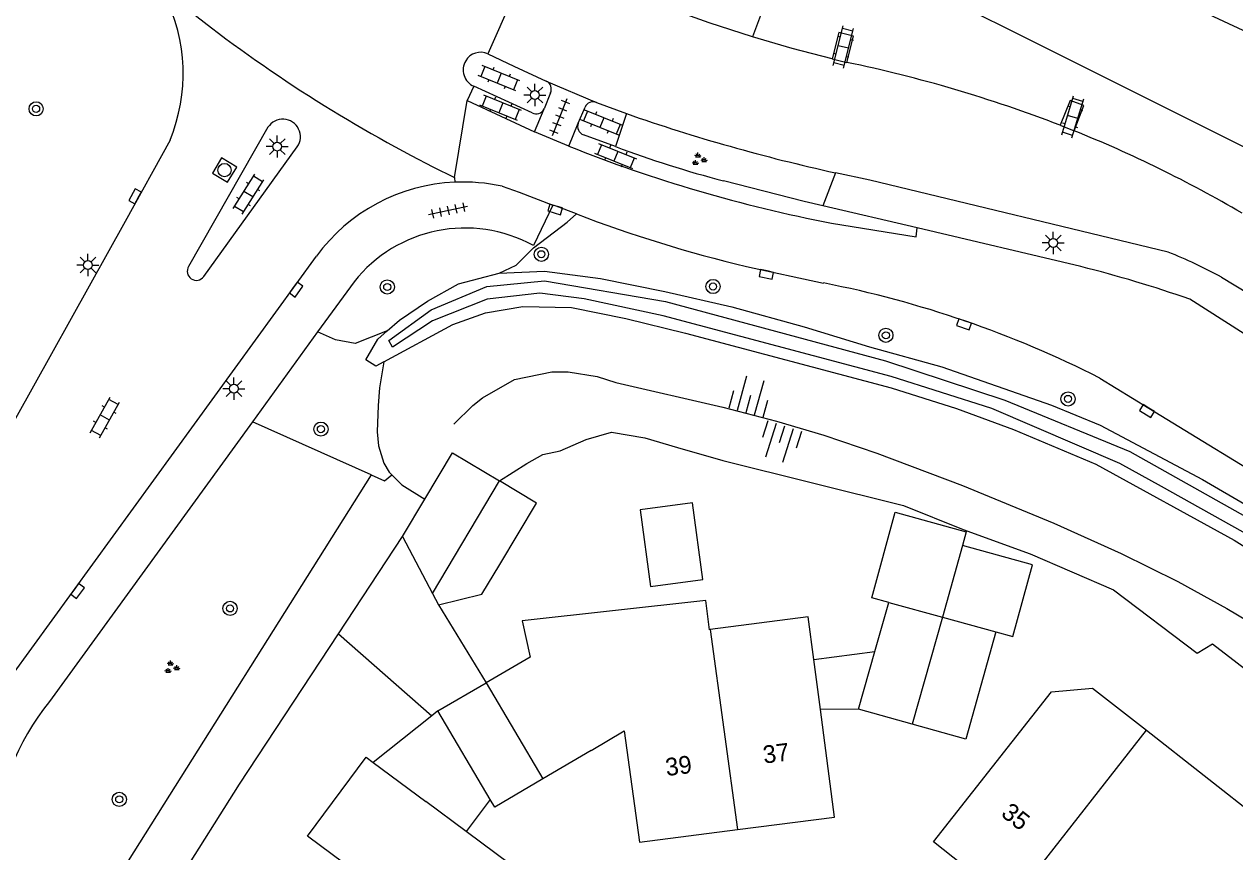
# Model space of a CAD drawing. Extents: x 128000 to 131008, y 398996 to 402500.
# Drawn here: x 129840.4 to 129908.8, y 399404.6 to 399451.3 of the extents above; entities that cross this region are included whole.
import ezdxf

# ---------------------------------------------------------------- set-up
doc = ezdxf.new("R2010")
doc.units = 0
for name, color, linetype in [('gg-afsc-erfafscheiding', 7, 'Continuous'), ('gg-afsc-muur', 7, 'Continuous'), ('gg-anno-huisnummerreeks BGT', 7, 'Continuous'), ('gg-bbg-bijgebouw', 7, 'Continuous'), ('gg-bbg-gedigitaliseerde bebouwing', 7, 'Continuous'), ('gg-bbg-gedigitaliseerde bijgebouw', 7, 'Continuous'), ('gg-bbg-hoofdgebouw', 7, 'Continuous'), ('gg-bbg-luifel en loopbrug', 7, 'Continuous'), ('gg-bbg-tussenscheiding', 7, 'Continuous'), ('gg-knt-BGT kruinlijn', 7, 'Continuous'), ('gg-knt-bovenkant onderkant talud', 7, 'Continuous'), ('gg-knt-verharding', 7, 'Continuous'), ('gg-kntw-beschoeiing', 7, 'Continuous'), ('gg-kntw-bovenkant insteek waterloop', 7, 'Continuous'), ('gg-kntw-waterlijn', 7, 'Continuous'), ('gt-grn-groengrens', 7, 'Continuous'), ('gt-grn-weggrens', 7, 'Continuous'), ('gt-symb-boom', 7, 'Continuous'), ('gt-symb-groenvak', 7, 'Continuous'), ('gt-symb-klinker verharding', 7, 'Continuous'), ('gt-symb-kolk', 7, 'Continuous'), ('gt-symb-lichtmast', 7, 'Continuous'), ('gt-symb-rioolschacht', 7, 'Continuous'), ('gt-symb-talud symbool', 7, 'Continuous'), ('gt-symb-tegel verharding', 7, 'Continuous')]:
    doc.layers.add(name, color=color, linetype=linetype)

# ---------------------------------------------------------------- blocks, each defined once
blk = doc.blocks.new('gt0-LMAST')
at = {"layer": 'gt-symb-lichtmast'}
for p, q in [((-0.182, 0.173), (-0.447, 0.438)), ((-0.005, 0.246), (-0.005, 0.621)), ((0.172, 0.173), (0.437, 0.438)), ((-0.255, -0.004), (-0.63, -0.004)), ((-0.182, -0.181), (-0.447, -0.446)), ((-0.005, -0.254), (-0.005, -0.629)), ((0.437, -0.446), (0.172, -0.181)), ((0.245, -0.004), (0.62, -0.004))]:
    blk.add_line(p, q, dxfattribs=at)
blk.add_circle((-0.005, -0.004), 0.25, dxfattribs=at)
blk = doc.blocks.new('gt0-KL1')
at = {"layer": 'gt-symb-klinker verharding'}
for p, q in [((-1.15, 0.3), (1.15, 0.3)), ((-1, -0.3), (-1, 0.3)), ((-0.5, 0.3), (-0.5, 0.45)), ((0, -0.3), (0, 0.3)), ((0.5, 0.3), (0.5, 0.45)), ((1, -0.3), (1, 0.3)), ((-1.15, -0.3), (1.15, -0.3)), ((-0.5, -0.45), (-0.5, -0.3)), ((0.5, -0.45), (0.5, -0.3))]:
    blk.add_line(p, q, dxfattribs=at)
blk = doc.blocks.new('gt0-BOOM')
at = {"layer": 'gt-symb-boom'}
for radius in [0.4, 0.2]:
    blk.add_circle((0, 0), radius, dxfattribs=at)
blk = doc.blocks.new('gt0-KOLK')
at = {"layer": 'gt-symb-kolk'}
blk.add_lwpolyline([(0, 0), (0.375, 0), (0.375, 0.4), (-0.375, 0.4), (-0.375, 0), (0, 0)], dxfattribs=at)
blk = doc.blocks.new('gt0-TEG1')
at = {"layer": 'gt-symb-tegel verharding'}
for p, q in [((-1.125, 0), (1.125, 0)), ((-0.9, -0.25), (-0.9, 0.25)), ((-0.45, -0.25), (-0.45, 0.25)), ((0, -0.25), (0, 0.25)), ((0.45, -0.25), (0.45, 0.25)), ((0.9, -0.25), (0.9, 0.25))]:
    blk.add_line(p, q, dxfattribs=at)
blk = doc.blocks.new('gt0-GRVAK')
at = {"layer": 'gt-symb-groenvak'}
for p, q in [((-0.11, 0.189), (-0.228, 0.24)), ((-0.182, 0.153), (0.088, 0.153)), ((-0.091, 0.211), (-0.156, 0.322)), ((-0.047, 0.214), (-0.047, 0.393)), ((-0.004, 0.211), (0.061, 0.322)), ((0.015, 0.189), (0.133, 0.24)), ((0.262, -0.052), (0.197, 0.059)), ((0.305, -0.049), (0.305, 0.13)), ((0.349, -0.052), (0.414, 0.059)), ((-0.245, -0.228), (-0.363, -0.177)), ((-0.318, -0.264), (-0.047, -0.264)), ((-0.226, -0.206), (-0.291, -0.095)), ((-0.183, -0.203), (-0.183, -0.024)), ((-0.139, -0.206), (-0.074, -0.095)), ((-0.12, -0.228), (-0.002, -0.177)), ((0.243, -0.074), (0.125, -0.023)), ((0.17, -0.11), (0.441, -0.11)), ((0.368, -0.074), (0.486, -0.023))]:
    blk.add_line(p, q, dxfattribs=at)
blk = doc.blocks.new('gt0-TALUD_1')
at = {"layer": 'gt-symb-talud symbool'}
for p, q in [((-1, -1), (-1, 0)), ((-0.5, -2), (-0.5, 0)), ((0.5, -2), (0.5, 0)), ((1, -1), (1, 0)), ((0, -1), (0, 0))]:
    blk.add_line(p, q, dxfattribs=at)
blk = doc.blocks.new('gt0-RS')
at = {"layer": 'gt-symb-rioolschacht'}
blk.add_lwpolyline([(-0.5, -0.5), (0.5, -0.5), (0.5, 0.5), (-0.5, 0.5)], close=True, dxfattribs=at)
blk.add_circle((0, 0), 0.375, dxfattribs=at)

msp = doc.modelspace()

# ---------------------------------------------------------------- linework, layer by layer
at = {"layer": 'gg-afsc-erfafscheiding'}
msp.add_line((129852.587, 399408.439), (129858.18, 399416.923), dxfattribs=at)
at = {"layer": 'gg-afsc-muur'}
msp.add_line((129844.731, 399395.967), (129852.587, 399408.439), dxfattribs=at)
at = {"layer": 'gg-bbg-bijgebouw'}
for p, q in [((129863.486, 399419.189), (129867.28, 399425.542)), ((129861.795, 399422.406), (129863.052, 399424.51)), ((129861.795, 399422.406), (129863.486, 399419.189)), ((129888.46, 399415.922), (129889.25, 399418.69)), ((129889.25, 399418.69), (129892.287, 399417.855)), ((129892.287, 399417.855), (129895.29, 399417.03)), ((129887.53, 399412.66), (129888.46, 399415.922)), ((129866.745, 399407.571), (129863.79, 399412.57)), ((129890.573, 399411.811), (129887.53, 399412.66))]:
    msp.add_line(p, q, dxfattribs=at)
for points in [[(129863.052, 399424.51), (129864.617, 399427.132), (129867.28, 399425.542)], [(129895.29, 399417.03), (129893.59, 399410.97), (129890.573, 399411.811)], [(129869.716, 399408.735), (129867, 399407.14), (129866.745, 399407.571)]]:
    msp.add_lwpolyline(points, dxfattribs=at)
at = {"layer": 'gg-bbg-gedigitaliseerde bebouwing'}
for p, q in [((129879.163, 399417.154), (129879.134, 399417.15)), ((129869.009, 399415.607), (129866.52, 399414.159)), ((129903.791, 399411.472), (129910.63, 399406.1)), ((129860.149, 399409.646), (129863.11, 399407.45))]:
    msp.add_line(p, q, dxfattribs=at)
for points in [[(129879.134, 399417.15), (129878.914, 399418.79), (129868.557, 399417.64), (129869.009, 399415.607)], [(129885.02, 399415.47), (129884.704, 399417.88), (129879.163, 399417.154)], [(129891.77, 399405.17), (129898.432, 399413.645), (129900.757, 399413.855), (129903.791, 399411.472)], [(129859.804, 399402.992), (129856.43, 399405.494), (129859.736, 399409.952), (129860.149, 399409.646)]]:
    msp.add_lwpolyline(points, dxfattribs=at)
at = {"layer": 'gg-bbg-gedigitaliseerde bijgebouw'}
msp.add_line((129863.79, 399412.57), (129866.52, 399414.159), dxfattribs=at)
at = {"layer": 'gg-bbg-hoofdgebouw'}
for p, q in [((129885.39, 399412.653), (129885.02, 399415.47)), ((129872.45, 399410.34), (129874.313, 399411.434)), ((129872.45, 399410.34), (129869.716, 399408.735)), ((129865.393, 399405.753), (129863.11, 399407.45)), ((129896.16, 399401.73), (129891.77, 399405.17))]:
    msp.add_line(p, q, dxfattribs=at)
for points in [[(129880.704, 399405.868), (129886.19, 399406.57), (129885.39, 399412.653)], [(129874.313, 399411.434), (129875.17, 399405.16), (129880.704, 399405.868)], [(129866.996, 399397.633), (129870.32, 399402.09), (129865.393, 399405.753)]]:
    msp.add_lwpolyline(points, dxfattribs=at)
at = {"layer": 'gg-bbg-luifel en loopbrug'}
for p, q in [((129858.18, 399416.923), (129861.795, 399422.406)), ((129893.401, 399421.905), (129892.287, 399417.855)), ((129863.486, 399419.189), (129863.824, 399418.545)), ((129863.824, 399418.545), (129866.52, 399414.159)), ((129858.18, 399416.923), (129863.445, 399412.293)), ((129885.02, 399415.47), (129888.46, 399415.922)), ((129863.79, 399412.57), (129863.445, 399412.293)), ((129887.53, 399412.66), (129885.39, 399412.653)), ((129863.445, 399412.293), (129860.149, 399409.646)), ((129866.745, 399407.571), (129865.393, 399405.753))]:
    msp.add_line(p, q, dxfattribs=at)
for points in [[(129867.292, 399420.832), (129869.366, 399424.292), (129867.28, 399425.542)], [(129878.754, 399419.984), (129878.176, 399424.305), (129875.221, 399423.91), (129875.8, 399419.589), (129878.754, 399419.984)], [(129889.25, 399418.69), (129888.286, 399418.955), (129889.611, 399423.776), (129893.613, 399422.676), (129893.401, 399421.905)], [(129895.29, 399417.03), (129896.254, 399416.765), (129897.368, 399420.815), (129893.401, 399421.905)], [(129863.824, 399418.545), (129866.283, 399419.148), (129867.292, 399420.832)]]:
    msp.add_lwpolyline(points, dxfattribs=at)
at = {"layer": 'gg-bbg-tussenscheiding'}
for p, q in [((129892.287, 399417.855), (129890.573, 399411.811)), ((129879.163, 399417.154), (129880.704, 399405.868)), ((129866.52, 399414.159), (129869.716, 399408.735)), ((129896.16, 399401.73), (129903.791, 399411.472))]:
    msp.add_line(p, q, dxfattribs=at)
at = {"layer": 'gg-knt-BGT kruinlijn'}
msp.add_lwpolyline([(129926.346, 399435.471), (129922.39, 399437.85), (129886.066, 399456.001)], dxfattribs=at)
at = {"layer": 'gg-knt-bovenkant onderkant talud'}
for points in [[(129860.748, 399432.268), (129860.497, 399430.793), (129860.417, 399429.798), (129860.37, 399428.307), (129860.441, 399427.519), (129860.743, 399426.557), (129861.052, 399426.035), (129861.191, 399425.896)], [(129864.692, 399428.753), (129865.76, 399429.798), (129866.314, 399430.239), (129868.114, 399431.263), (129870.233, 399431.71), (129871.143, 399431.71), (129872.778, 399431.432), (129873.839, 399431.105), (129879.881, 399429.709), (129882.906, 399428.916), (129885.585, 399428.12), (129888.575, 399427.114), (129893.405, 399425.292), (129898.572, 399423.167), (129902.363, 399421.454), (129905.56, 399419.86), (129908.325, 399418.348), (129911.028, 399416.755)], [(129867.28, 399425.542), (129868.823, 399426.536), (129869.714, 399427.043), (129870.697, 399427.25), (129872.173, 399427.881), (129873.598, 399428.304), (129875.472, 399427.987), (129877.319, 399427.432), (129879.879, 399426.693), (129890.08, 399424.151), (129893.442, 399422.813), (129897.224, 399421.433), (129901.929, 399419.391), (129906.653, 399415.826), (129907.518, 399416.347), (129916.114, 399409.721), (129924.707, 399404.26), (129928.27, 399401.513), (129931.569, 399399.11), (129933.416, 399397.948), (129938.819, 399394.983), (129945.438, 399392.169), (129949.644, 399388.982), (129953.044, 399384.934)], [(129861.191, 399425.896), (129861.757, 399425.326), (129863.052, 399424.51)]]:
    msp.add_lwpolyline(points, dxfattribs=at)
at = {"layer": 'gg-knt-verharding'}
for p, q in [((129886.057, 399449.362), (129886.873, 399449.168)), ((129869.915, 399448.113), (129872.752, 399446.911)), ((129865.832, 399447.82), (129865.441, 399447.017)), ((129869.114, 399446.311), (129865.832, 399447.82)), ((129870.152, 399447.454), (129869.789, 399446.547)), ((129865.441, 399447.017), (129869.253, 399445.243)), ((129872.752, 399446.911), (129874.439, 399446.275)), ((129869.253, 399445.243), (129869.789, 399446.547)), ((129871.717, 399445.736), (129872.106, 399446.639)), ((129874.439, 399446.275), (129873.812, 399444.412)), ((129854.199, 399445.503), (129849.724, 399437.654)), ((129871.181, 399444.439), (129871.717, 399445.736)), ((129898.919, 399445.62), (129899.708, 399445.309)), ((129848.676, 399444.782), (129846.14, 399440.179)), ((129871.181, 399444.439), (129869.253, 399445.243)), ((129873.812, 399444.412), (129872.005, 399445.077)), ((129850.578, 399437.08), (129855.856, 399444.4)), ((129864.734, 399442.665), (129864.746, 399442.407)), ((129870.279, 399441.115), (129869.184, 399438.829)), ((129890.848, 399439.823), (129885.534, 399441.072)), ((129846.14, 399440.179), (129837.527, 399424.741)), ((129900.096, 399437.641), (129890.848, 399439.823)), ((129881.208, 399437.651), (129885.562, 399436.716)), ((129859.058, 399436.782), (129857.004, 399433.953)), ((129857.004, 399433.953), (129853.32, 399428.877)), ((129853.32, 399428.877), (129841.86, 399413.09))]:
    msp.add_line(p, q, dxfattribs=at)
for points in [[(129881.55, 399450.609), (129879.103, 399451.402), (129876.678, 399452.271), (129875.307, 399452.809)], [(129886.873, 399449.168), (129887.252, 399450.645), (129886.436, 399450.862), (129886.057, 399449.362)], [(129886.057, 399449.362), (129883.795, 399449.954), (129881.55, 399450.609)], [(129866.619, 399449.656), (129868.08, 399448.951), (129869.915, 399448.113)], [(129899.708, 399445.309), (129900.264, 399446.732), (129899.48, 399447.021), (129898.919, 399445.62)], [(129862.282, 399443.914), (129863.503, 399443.279), (129864.734, 399442.665)], [(129905.021, 399438.456), (129888.176, 399442.527), (129886.233, 399442.935)], [(129867.417, 399442.173), (129868.389, 399441.85), (129870.279, 399441.115)], [(129885.534, 399441.072), (129884.478, 399441.32), (129879.919, 399442.477)], [(129871.61, 399440.614), (129870.469, 399441.06), (129870.279, 399441.115)], [(129886.022, 399440.094), (129890.798, 399439.319), (129890.848, 399439.823)], [(129839.254, 399413.845), (129839.719, 399414.528), (129856.933, 399438.224)], [(129908.039, 399437.039), (129929.081, 399424.304), (129945.129, 399414.634), (129961.773, 399404.522), (129969.572, 399399.808)], [(129968.377, 399397.923), (129953.764, 399406.418), (129940.137, 399414.552), (129929.385, 399421.166), (129919.197, 399427.552), (129906.238, 399435.801)], [(129901.156, 399431.35), (129903.935, 399429.661), (129911.812, 399424.827), (129911.936, 399425.018), (129928.413, 399414.85), (129947.209, 399403.458), (129965.186, 399392.89)]]:
    msp.add_lwpolyline(points, dxfattribs=at)
for centre, radius, start, end in [((129839.52, 399448.526), 9.892, 337.7605, 26.50715), ((129900.957, 399516.832), 82.54, 230.60885, 242.05926), ((129866.217, 399448.742), 0.998, 66.28882, 148.7361), ((129866.217, 399448.741), 0.998, 148.68922, 247.3191), ((129871.39, 399374.376), 76.378, 68.87285, 78.30378), ((129869.698, 399447.663), 0.5, 335.28285, 64.27796), ((129872.563, 399446.457), 0.492, 67.40925, 158.25806), ((129869.337, 399446.755), 0.497, 243.3115, 335.23078), ((129908.324, 399543.433), 102.897, 250.77339, 257.60291), ((129855.039, 399444.969), 0.995, 325.1491, 147.55059), ((129872.184, 399445.548), 0.503, 158.0276, 249.18554), ((129873.355, 399379.605), 70.792, 59.58872, 68.14486), ((129901.489, 399520.442), 81.823, 248.25924, 259.10386), ((129896.856, 399506.536), 66.26, 249.64836, 255.19008), ((129865.193, 399432.183), 10.234, 92.50619, 143.82209), ((129865.197, 399432.198), 10.219, 77.45492, 92.53155), ((129899.205, 399512.974), 77.443, 249.12555, 256.56247), ((129865.333, 399431.81), 8.006, 61.24769, 141.60929), ((129895.271, 399413.769), 26.543, 61.2483, 68.45007), ((129850.16, 399437.381), 0.515, 147.91282, 324.27463), ((129882.919, 399369.134), 70.628, 70.72142, 75.9246), ((129874.073, 399377.987), 59.843, 63.09133, 78.9313), ((129852.946, 399404.172), 14.228, 141.18629, 176.17606)]:
    msp.add_arc(centre, radius, start, end, dxfattribs=at)
at = {"layer": 'gg-kntw-beschoeiing'}
msp.add_lwpolyline([(129886.038, 399467.851), (129885.21, 399466.66), (129886.61, 399462.74), (129888.39, 399461.27), (129890.82, 399459.58), (129918.05, 399446.89), (129928.63, 399440.97), (129939.043, 399434.468)], dxfattribs=at)
at = {"layer": 'gg-kntw-bovenkant insteek waterloop'}
for points in [[(129860.934, 399434.021), (129861.627, 399434.626), (129863.213, 399435.697), (129864.953, 399436.666), (129867.254, 399437.277)], [(129867.254, 399437.277), (129869.81, 399437.376), (129872.979, 399436.963), (129876.608, 399436.243), (129880.39, 399435.369), (129884.479, 399434.239), (129888.158, 399433.11), (129892.246, 399431.98), (129898.43, 399429.826), (129901.189, 399428.697), (129906.962, 399425.623), (129911.969, 399422.703), (129927.754, 399413.072), (129961.521, 399393.041), (129969.438, 399388.121), (129973.37, 399385.202), (129975.821, 399383.051), (129977.71, 399381.106)], [(129860.748, 399432.268), (129864.643, 399434.367), (129866.485, 399435.029), (129868.581, 399435.384), (129871.342, 399435.33), (129874.408, 399434.712), (129877.781, 399433.89), (129889.382, 399430.808), (129893.062, 399429.627), (129896.281, 399428.448), (129900.931, 399426.499), (129908.747, 399422.195), (129918.811, 399415.946), (129931.633, 399408.312), (129944.353, 399400.628), (129955.489, 399394.069), (129958.401, 399392.429), (129963.356, 399389.304), (129965.859, 399387.87), (129968.617, 399386.077), (129970.711, 399384.49), (129974.592, 399380.804), (129977.145, 399378.194)], [(129860.748, 399432.268), (129860.295, 399432.02), (129859.733, 399432.379), (129860.399, 399433.554), (129860.934, 399434.021)]]:
    msp.add_lwpolyline(points, dxfattribs=at)
at = {"layer": 'gg-kntw-waterlijn'}
for points in [[(129861.031, 399433.469), (129863.41, 399435.198), (129866.555, 399436.513), (129869.807, 399436.839), (129876.637, 399435.667), (129889.059, 399432.316), (129895.793, 399430.109), (129902.85, 399427.213), (129911.37, 399422.429), (129926.6, 399413.129), (129935.973, 399407.405), (129953.547, 399397.134), (129967.371, 399388.778), (129971.539, 399385.886), (129975.405, 399382.613), (129976.891, 399380.995), (129984.765, 399371.033)], [(129979.637, 399376.495), (129976.013, 399380.567), (129971.495, 399384.645), (129968.181, 399387.022), (129962.107, 399390.815), (129953.065, 399396.231), (129940.737, 399403.481), (129909.727, 399422.381), (129904.636, 399425.226), (129902.292, 399426.536), (129895.059, 399429.642), (129889.382, 399431.436), (129876.505, 399434.854), (129872.056, 399435.816), (129869.552, 399436.147), (129866.578, 399435.812), (129863.494, 399434.585), (129861.238, 399433.099), (129861.031, 399433.469)]]:
    msp.add_lwpolyline(points, dxfattribs=at)
at = {"layer": 'gt-grn-groengrens'}
for p, q in [((129886.233, 399442.935), (129885.534, 399441.072)), ((129860.03, 399425.892), (129853.32, 399428.877)), ((129860.03, 399425.892), (129842.094, 399397.411))]:
    msp.add_line(p, q, dxfattribs=at)
for points in [[(129873.848, 399470.58), (129875.728, 399469.723), (129877.136, 399468.856), (129878.49, 399467.881), (129879.077, 399467.027), (129879.187, 399463.849), (129880.378, 399460.606), (129881.09, 399459.102), (129881.686, 399457.693), (129882.119, 399455.905), (129882.444, 399453.9), (129882.119, 399452.112), (129881.55, 399450.609)], [(129867.254, 399437.277), (129868.209, 399437.717), (129869.193, 399438.701), (129871.086, 399440.144), (129871.61, 399440.614)], [(129860.934, 399434.021), (129859.117, 399433.307), (129858.015, 399433.503), (129857.004, 399433.953)], [(129860.03, 399425.892), (129860.777, 399425.56), (129861.191, 399425.896)]]:
    msp.add_lwpolyline(points, dxfattribs=at)
at = {"layer": 'gt-grn-weggrens'}
for p, q in [((129869.238, 399455.567), (129866.619, 399449.656)), ((129864.734, 399442.665), (129865.441, 399447.017))]:
    msp.add_line(p, q, dxfattribs=at)

# ---------------------------------------------------------------- block references
at = {"layer": 'gt-symb-boom'}
for p in [(129841.111, 399446.546), (129869.634, 399438.339), (129860.935, 399436.493), (129879.326, 399436.518), (129889.084, 399433.765), (129899.367, 399430.174), (129857.19, 399428.469), (129852.061, 399418.35), (129845.806, 399407.573)]:
    msp.add_blockref('gt0-BOOM', p, dxfattribs=at)
at = {"layer": 'gt-symb-groenvak'}
for p in [(129878.523, 399443.679), (129848.749, 399415.01)]:
    msp.add_blockref('gt0-GRVAK', p, dxfattribs=at)
at = {"layer": 'gt-symb-klinker verharding'}
for p, rotation in [((129886.688, 399450.035), 75.7552575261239), ((129867.249, 399448.272), 157.92205836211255), ((129867.342, 399446.602), 157.92205836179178), ((129899.632, 399446.091), 73.08678228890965), ((129873.048, 399445.766), 157.92205836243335), ((129873.837, 399443.864), 157.92205836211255), ((129853.098, 399441.73), 57.915638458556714), ((129844.991, 399429.127), 60.84518962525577)]:
    msp.add_blockref('gt0-KL1', p, dxfattribs=dict(at, rotation=rotation))
at = {"layer": 'gt-symb-kolk'}
for p, rotation in [((129846.875, 399441.514), 61.12898209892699), ((129870.469, 399441.06), 163.73979529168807), ((129882.38, 399437.397), 167.75714042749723), ((129855.632, 399436.464), -126.25075582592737), ((129893.556, 399434.569), 160.96692019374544), ((129903.935, 399429.661), 148.74151469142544), ((129843.29, 399419.45), -126.70953402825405)]:
    msp.add_blockref('gt0-KOLK', p, dxfattribs=dict(at, rotation=rotation))
at = {"layer": 'gt-symb-lichtmast'}
for p in [(129869.272, 399447.329), (129854.726, 399444.42), (129898.538, 399438.981), (129844.039, 399437.732), (129852.283, 399430.755)]:
    msp.add_blockref('gt0-LMAST', p, dxfattribs=at)
at = {"layer": 'gt-symb-rioolschacht', "rotation": -121.46487302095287}
msp.add_blockref('gt0-RS', (129851.749, 399443.087), dxfattribs=at)
at = {"layer": 'gt-symb-talud symbool'}
for p, xscale, yscale, rotation in [((129881.174, 399429.394), 0.9997604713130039, 0.9997604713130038, 164.6292745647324), ((129883.387, 399428.663), 0.9997064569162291, 0.9997064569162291, -17.58309712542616)]:
    msp.add_blockref('gt0-TALUD_1', p, dxfattribs=dict(at, xscale=xscale, yscale=yscale, rotation=rotation))
at = {"layer": 'gt-symb-tegel verharding'}
for p, rotation in [((129870.682, 399446.091), 68.41134772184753), ((129864.372, 399440.802), -167.75714042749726)]:
    msp.add_blockref('gt0-TEG1', p, dxfattribs=dict(at, rotation=rotation))

# ---------------------------------------------------------------- texts
at = {"layer": 'gg-anno-huisnummerreeks BGT'}
for s, rotation, p in [('37', 7.3, (129882.21, 399409.589)), ('39', 7.3, (129876.704, 399408.884)), ('35', 321.9, (129895.528, 399406.673))]:
    msp.add_text(s, height=1, rotation=rotation, dxfattribs=at).set_placement(p)

doc.saveas('drawing.dxf')
